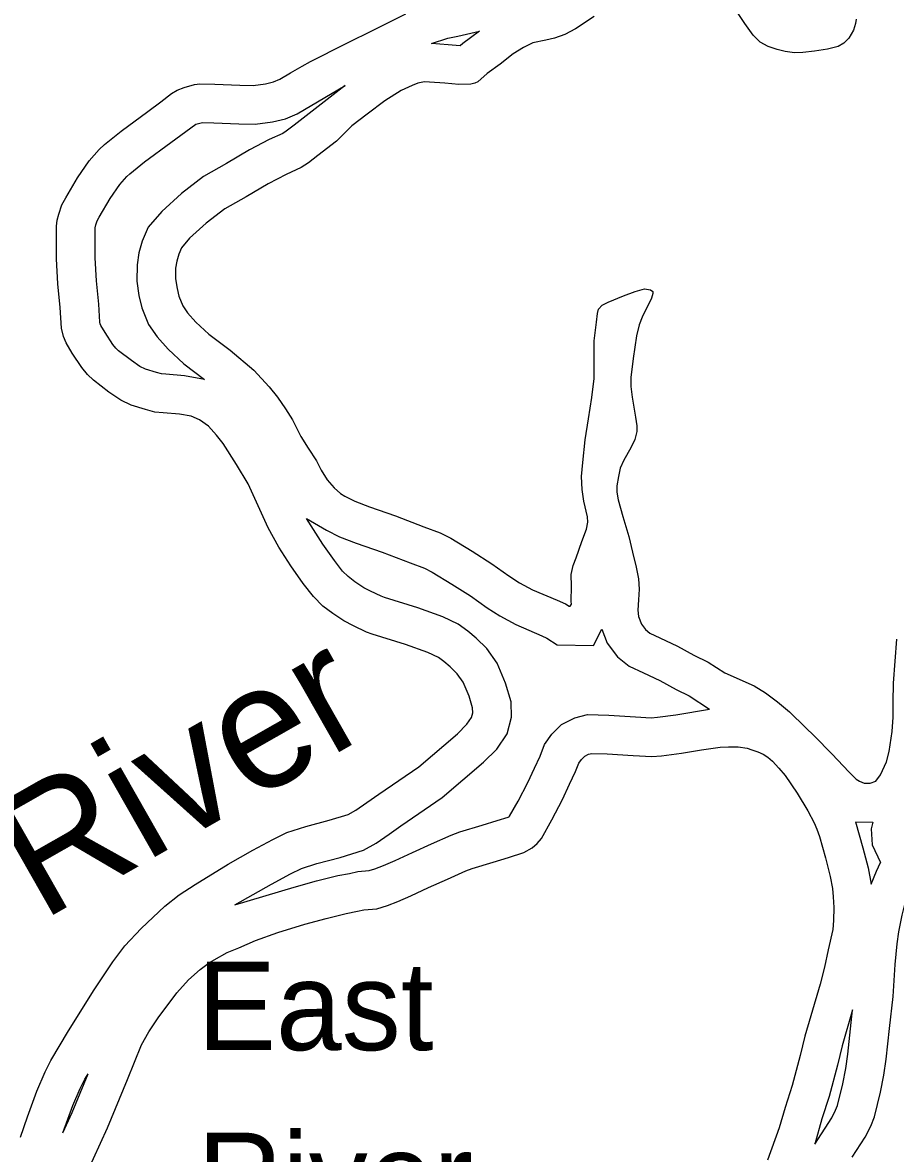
# Model space of a CAD drawing. Extents: x 2104537 to 2336408, y 34176 to 229611.
# Drawn here: x 2139980 to 2141462, y 41128 to 43047 of the extents above; entities that cross this region are included whole.
import ezdxf

# ---------------------------------------------------------------- set-up
doc = ezdxf.new("R2010")
doc.units = 0
for name, color, linetype in [('Exist Hydrographic Buffer Line', 7, 'Continuous'), ('Exist Hydrographic Creek Single Shore', 7, 'Continuous'), ('Exist Hydrographic Island Label', 7, 'Continuous'), ('Exist Hydrographic Island Shore', 7, 'Continuous'), ('Exist Hydrographic River Shore', 7, 'Continuous'), ('Exist Hydrographic River Shore Label', 7, 'Continuous')]:
    doc.layers.add(name, color=color, linetype=linetype)

msp = doc.modelspace()

# ---------------------------------------------------------------- linework, layer by layer
at = {"layer": 'Exist Hydrographic Buffer Line'}
for points in [[(2140674.3, 43011.3), (2140701.9, 43019.9), (2140719, 43023.8), (2140755.6, 43031.9)], [(2140755.6, 43031.9), (2140727.3, 43011.3), (2140722.8, 43007.2), (2140722.7, 43007.2), (2140702.4, 43009), (2140674.3, 43011.3)], [(2140527.9, 42939.6), (2140441, 42872.6), (2140427.5, 42862.1), (2140421.8, 42858.4), (2140398.7, 42848), (2140365.4, 42830.5), (2140326.4, 42807.6), (2140287.4, 42785.2), (2140249.7, 42756.8), (2140216.3, 42726.2), (2140193.2, 42699.2), (2140183.4, 42675.6), (2140177.7, 42656.1), (2140174.4, 42635.5), (2140174.3, 42607.6), (2140177.7, 42583.8)], [(2140274.4, 42874), (2140285.6, 42877), (2140304.7, 42876.7), (2140347, 42874.9), (2140375, 42874.3), (2140404.4, 42878.3), (2140426.4, 42883.3), (2140446.5, 42892), (2140527.9, 42939.6)], [(2140288.9, 42441.3), (2140255.2, 42447.5), (2140223.5, 42449.9), (2140216, 42450.4), (2140207.7, 42452.8), (2140188.8, 42458.8), (2140179.4, 42463.3), (2140165, 42473), (2140143, 42489.9), (2140138.7, 42494), (2140133.6, 42500.3), (2140120.3, 42520.6), (2140113.1, 42532.9), (2140111.9, 42535.6), (2140111.2, 42538.2), (2140109.5, 42568.6), (2140105.4, 42608.6), (2140103.4, 42647.4), (2140103.2, 42696.5), (2140103.5, 42698.6), (2140104.7, 42703.6), (2140107, 42710.5), (2140110.4, 42716.5), (2140129, 42748.1), (2140145.2, 42771.6), (2140157.2, 42785.5), (2140162.2, 42790.2), (2140187.3, 42810.3), (2140231.7, 42842.9), (2140274.4, 42874)], [(2140177.7, 42583.8), (2140182.5, 42562.9), (2140193.8, 42534.3), (2140208.7, 42513.5), (2140227.4, 42492.3), (2140254.1, 42467.8), (2140288.9, 42441.3)], [(2140340.4, 41549.5), (2140402.6, 41584.9), (2140435, 41602.3), (2140453.4, 41611.3), (2140479.4, 41619.6), (2140519, 41630.2), (2140558.9, 41642.5), (2140580.3, 41654.6), (2140602.2, 41669.4), (2140622.3, 41683.8), (2140692.4, 41731.6), (2140762.8, 41791.8), (2140785, 41814), (2140802.7, 41839.8), (2140810, 41867.9), (2140809.4, 41894), (2140800, 41925.7), (2140785.7, 41959.6), (2140768, 41984.5), (2140750.3, 42001.9), (2140735.8, 42014.2), (2140719.5, 42025.9), (2140693.5, 42038.4), (2140650.9, 42053.9), (2140594.6, 42071.4), (2140588.7, 42073.5), (2140570.8, 42081.7), (2140559.6, 42087.7), (2140544.4, 42097.9), (2140532.7, 42106.6), (2140523.2, 42116.1), (2140509.5, 42134), (2140489.7, 42161.7), (2140462, 42205.3)], [(2140462, 42205.3), (2140495.9, 42185.3), (2140518.2, 42174.2), (2140546.6, 42163.5), (2140590.5, 42147.9), (2140638.2, 42129.8), (2140662.6, 42120.7), (2140675.2, 42114.3), (2140708.6, 42093.9), (2140740.4, 42073.8), (2140768.5, 42053.8), (2140790, 42039.8), (2140817.2, 42025.1), (2140861.5, 42006.2), (2140870.1, 42002.4), (2140887.5, 41991), (2140949, 41989.7), (2140963.6, 42017.5)], [(2140963.6, 42017.5), (2140972.5, 41993.9), (2140990.2, 41970.6), (2141010, 41954.6)], [(2141010, 41954.6), (2141034.1, 41943.6), (2141061.9, 41930.3), (2141089.4, 41915.2), (2141111.6, 41904.2), (2141146.4, 41882)], [(2140340.4, 41549.5), (2140441.3, 41580), (2140479.1, 41590.2), (2140515.4, 41599.3), (2140535.1, 41603.1), (2140549.3, 41606.2), (2140568.7, 41607.9), (2140578, 41610.7), (2140592.6, 41616.3), (2140612.5, 41624.8), (2140641.9, 41638.8), (2140674.5, 41653.1), (2140707.4, 41668.1), (2140722.4, 41673.7), (2140760.2, 41685.1), (2140785.8, 41692.7), (2140804.6, 41698.7), (2140806.6, 41699.8), (2140806.8, 41700.1), (2140821.3, 41725.7), (2140837.9, 41757.1), (2140848.9, 41781.7), (2140858.5, 41802.1), (2140866.3, 41822), (2140878.8, 41839.1), (2140895.2, 41855.8), (2140917.5, 41867), (2140938.9, 41872.5), (2140975.5, 41871.8), (2141020.4, 41868.6), (2141047.2, 41867.2), (2141057.9, 41868.1), (2141088.8, 41872), (2141146.4, 41882)], [(2141393.8, 41690.8), (2141423.5, 41690.2)], [(2141393.8, 41690.8), (2141406.2, 41646.6), (2141415.2, 41612.5), (2141420.3, 41584.8)], [(2141423.5, 41690.2), (2141420.7, 41678.9), (2141422.2, 41651.7), (2141436.6, 41621.5)], [(2141420.3, 41584.8), (2141429.4, 41606.6), (2141436.6, 41621.5)], [(2141389.1, 41371.5), (2141371.6, 41310.3), (2141363.5, 41277.5), (2141349.1, 41224.8), (2141337.1, 41186.9), (2141324.8, 41143.8)], [(2141324.8, 41143.8), (2141353.6, 41188.5), (2141360.2, 41201.4), (2141363.5, 41209.5), (2141372.2, 41246.3), (2141377.4, 41272.2), (2141381.1, 41296.3), (2141389.1, 41371.5)], [(2140048.7, 41163.1), (2140065.4, 41209.5), (2140077.8, 41238.3), (2140085.8, 41254), (2140091.3, 41263.3)], [(2140048.7, 41163.1), (2140064.3, 41197.3), (2140091.3, 41263.3)]]:
    msp.add_lwpolyline(points, dxfattribs=at)
at = {"layer": 'Exist Hydrographic Creek Single Shore'}
for points in [[(2140232.9, 42926.3), (2140242.8, 42932), (2140254.7, 42936.7), (2140271.9, 42941.3), (2140280.8, 42942.7), (2140306.7, 42942.2), (2140349, 42940.4), (2140371.3, 42940), (2140392.7, 42942.9), (2140405.9, 42945.9), (2140416.8, 42950.6), (2140434.7, 42961.1), (2140454.6, 42972.9), (2140468.9, 42980.8), (2140528.5, 43010.8), (2140578.5, 43035.4), (2140630.6, 43061.3)], [(2140950.4, 43056.8), (2140918.5, 43036.1), (2140900.6, 43026.6), (2140883.1, 43020.4), (2140868.6, 43016.7), (2140846.5, 43012.2), (2140830.6, 43004.3), (2140812.7, 42993.8), (2140790.7, 42976.2), (2140768.7, 42960.2), (2140752.7, 42945.8), (2140747.7, 42943.6), (2140740.8, 42942.1), (2140720.8, 42941.5), (2140696.9, 42943.6), (2140670.7, 42945.7), (2140662.5, 42945.9), (2140650.9, 42943.8), (2140641.3, 42939.7), (2140622.8, 42931.2), (2140594.9, 42913.7), (2140564.9, 42891.3), (2140539, 42871.2), (2140513.2, 42845.4), (2140481.2, 42820.8), (2140465.6, 42808.6), (2140453.3, 42800.6), (2140427.4, 42789), (2140397.3, 42773.2), (2140359.4, 42750.9), (2140323.6, 42730.3), (2140291.6, 42706.3), (2140263.6, 42680.6), (2140249.8, 42664.4), (2140245.3, 42653.7), (2140241.8, 42641.6), (2140240, 42630.2), (2140240, 42612.1), (2140242.3, 42595.7)], [(2141395.2, 43052.5), (2141393.8, 43045), (2141390.3, 43033.6), (2141382.5, 43019.9), (2141374.4, 43011.9), (2141364.5, 43006.2), (2141346.4, 43001.6), (2141324.6, 42998.1), (2141304.6, 42995.8), (2141290.5, 42995.4), (2141274.7, 42997.4), (2141261, 43000.9), (2141246, 43006.2), (2141232.4, 43013.6), (2141220.5, 43025.3), (2141206.4, 43045.3), (2141192.4, 43065.3)], [(2140744, 41883.8), (2140738.2, 41903.6), (2140728.1, 41927.4), (2140717.9, 41941.7), (2140706, 41953.4), (2140695.3, 41962.5), (2140685.9, 41969.3), (2140668.1, 41977.8), (2140629.9, 41991.7), (2140573.8, 42009.2), (2140564.1, 42012.6), (2140541.6, 42022.9), (2140525.7, 42031.4), (2140506.6, 42044.2), (2140489.8, 42056.7), (2140473.7, 42072.8), (2140456.7, 42095.1), (2140435.3, 42125), (2140415.2, 42156.6), (2140397.2, 42189.1), (2140363.2, 42264.2), (2140343.1, 42296.8), (2140320.9, 42332.3), (2140309.6, 42346.6), (2140295.5, 42361.7), (2140280.6, 42372.5), (2140266.6, 42378.6), (2140246.7, 42382.3), (2140218.8, 42384.5), (2140204.7, 42385.4), (2140188.7, 42390), (2140164.6, 42397.7), (2140146.7, 42406.2), (2140126.6, 42419.7), (2140100.5, 42439.9), (2140090.5, 42449.3), (2140080.5, 42461.6), (2140064.6, 42485.9), (2140054.4, 42503.2), (2140049.7, 42514.1), (2140046, 42527.9), (2140044.1, 42563.4), (2140040, 42603.5), (2140037.8, 42645.6), (2140037.6, 42701.3), (2140039.1, 42711.2), (2140041.6, 42721.6), (2140046.8, 42737.3), (2140053.6, 42749.3), (2140073.6, 42783.3), (2140093.2, 42811.8), (2140110, 42831.2), (2140119.3, 42839.9), (2140147.3, 42862.3), (2140192.9, 42895.9), (2140214.9, 42911.9), (2140232.9, 42926.3)], [(2140242.3, 42595.7), (2140245.3, 42582.5), (2140251.9, 42566), (2140260.2, 42554.3), (2140274.3, 42538.3), (2140296.2, 42518.2), (2140332.4, 42490.6), (2140372.5, 42457), (2140398.5, 42428.6), (2140412.6, 42410.9), (2140426.7, 42391), (2140438.4, 42372.7), (2140452.7, 42344.5), (2140465.1, 42324.6), (2140478.8, 42303), (2140487, 42287.4), (2140496.9, 42270.8), (2140509.1, 42257.5), (2140519.7, 42247.4), (2140527.2, 42243), (2140544.4, 42234.5), (2140569.1, 42225.1), (2140613.1, 42209.5), (2140661.3, 42191.2), (2140689, 42180.8), (2140707.2, 42171.6), (2140743.2, 42149.6), (2140776.9, 42128.3), (2140805.4, 42108), (2140823.6, 42096.2), (2140845.7, 42084.3), (2140887.6, 42066.4), (2140901.6, 42060.2), (2140907.8, 42056.2), (2140909.8, 42056.2), (2140911.8, 42060.1), (2140911.6, 42064.3), (2140911.7, 42090.6), (2140911.5, 42110.3), (2140915, 42125.6), (2140919.6, 42138.7), (2140929.3, 42166.4), (2140937.2, 42186.9), (2140939.4, 42199), (2140938.9, 42208.2), (2140932.9, 42234.5), (2140930, 42254.3), (2140928.8, 42276.3), (2140930.9, 42300.2), (2140934.9, 42338.5), (2140940.5, 42374.5), (2140946.5, 42410.5), (2140950.4, 42442.6), (2140950.3, 42454.7), (2140950.3, 42506.5), (2140954.2, 42538.3), (2140956.1, 42553), (2140957.9, 42560.5), (2140963.9, 42567), (2140973.9, 42572.4), (2141000, 42582.7), (2141019.8, 42590.5), (2141036, 42595.1), (2141046.1, 42593.3), (2141049.7, 42590.6), (2141049.9, 42586.7), (2141047.8, 42579.1), (2141032.1, 42546.6), (2141026.9, 42533.6), (2141022, 42515), (2141016.3, 42476.4), (2141012.4, 42444.6), (2141012.4, 42428.9), (2141014.7, 42410.8), (2141020.6, 42377.2), (2141022.6, 42362.4), (2141022.8, 42352.6), (2141019.2, 42339.5), (2141012.7, 42324.9), (2141000.8, 42304.4), (2140994.7, 42290.8), (2140991.4, 42276.7), (2140988.8, 42260.4), (2140989, 42249.9), (2140991, 42236.7), (2140999.3, 42208.6), (2141009.2, 42174.7), (2141015.2, 42148.3), (2141021.6, 42122.9), (2141025.5, 42103.1), (2141026.5, 42085.1), (2141025.5, 42067), (2141024.5, 42049.7), (2141025.6, 42039.2), (2141030.6, 42025.9), (2141037.6, 42016.6), (2141044.7, 42010.9)], [(2141044.7, 42010.9), (2141062, 42003), (2141091.9, 41988.7), (2141119.8, 41973.4), (2141143.8, 41961.4), (2141172, 41943.5), (2141222.2, 41921.2), (2141241.3, 41909.3), (2141261.7, 41894.2), (2141282, 41877.4), (2141309.1, 41850.6), (2141323.9, 41836.5), (2141354.4, 41805.4), (2141382.4, 41775.3), (2141395.3, 41763), (2141400.5, 41759.6), (2141408.6, 41756.1), (2141418.8, 41755.9), (2141428.7, 41759.7), (2141436.5, 41770.4), (2141446.4, 41792.2), (2141451.3, 41810.1), (2141456.3, 41843.8), (2141458, 41868.4), (2141457.9, 41893.7), (2141458.2, 41925.8), (2141463.9, 42000.2)]]:
    msp.add_lwpolyline(points, dxfattribs=at)
at = {"layer": 'Exist Hydrographic Island Shore'}
for points in [[(2140088.9, 41093.2), (2140124.5, 41171.3), (2140158.3, 41253.6), (2140182.1, 41312.2), (2140194.6, 41334), (2140210.2, 41358.3), (2140241.8, 41400.3), (2140261.6, 41422.3), (2140281.6, 41439.9), (2140297.6, 41451.7), (2140305.6, 41456.5), (2140327.5, 41468.6), (2140347.3, 41477), (2140375.5, 41489), (2140413.5, 41503), (2140459.3, 41516.9), (2140495.6, 41526.7), (2140529.6, 41535.2), (2140548.4, 41538.8), (2140559.2, 41541.2), (2140581.2, 41543.1), (2140599.4, 41548.6), (2140617.3, 41555.5), (2140639.4, 41564.9), (2140669.2, 41579.1), (2140701.3, 41593.3), (2140732.4, 41607.4), (2140743.3, 41611.5), (2140779, 41622.3), (2140805.1, 41630), (2140831.1, 41638.3), (2140845.1, 41646.3), (2140853.4, 41653.6), (2140860.8, 41662.4), (2140878.8, 41694.2), (2140896.9, 41728.3), (2140908.5, 41754.3), (2140918.8, 41776.1), (2140924.3, 41790.1), (2140929, 41796.6), (2140934.4, 41802), (2140940.7, 41805.2), (2140946.6, 41806.7), (2140972.5, 41806.2), (2141016.4, 41803.1), (2141048.2, 41801.5), (2141064.7, 41802.8), (2141098.5, 41807.1), (2141132.5, 41813), (2141164.4, 41817.3), (2141178.2, 41818), (2141194.6, 41817.7), (2141210.3, 41815.7), (2141218.1, 41813), (2141228.2, 41809.5), (2141237, 41805.4), (2141245.1, 41800.3), (2141253.2, 41793.6), (2141264.1, 41781.9), (2141274.7, 41769.2), (2141294.8, 41739.3), (2141312.9, 41709.4), (2141324, 41688.9), (2141328.4, 41677.9), (2141332.7, 41665.7), (2141342.8, 41629.4), (2141351.1, 41598.1), (2141355, 41577.4), (2141356.3, 41563.5), (2141357.3, 41545.5), (2141356.9, 41523.2), (2141355.3, 41507.8), (2141347.7, 41473.5), (2141341.6, 41444.1), (2141333.8, 41415.3), (2141318, 41361.5), (2141308.1, 41327.2), (2141300, 41293.9), (2141286.2, 41243.3), (2141274.3, 41205.8), (2141264.5, 41171.6), (2141244.7, 41116.8)], [(2141388.5, 41121.6), (2141410.5, 41155.6), (2141420, 41174.1), (2141426.2, 41189.8), (2141436.2, 41232.2), (2141442, 41260.7), (2141446.2, 41287.8), (2141451.8, 41340.2), (2141457.7, 41394.2), (2141461.4, 41448.3), (2141464.7, 41483.4), (2141467.4, 41504), (2141472.9, 41532.4), (2141478.9, 41554.6), (2141489.2, 41579.7), (2141498.4, 41598.5), (2141504.9, 41608.3), (2141511.9, 41615.3), (2141518.9, 41620.1)]]:
    msp.add_lwpolyline(points, dxfattribs=at)
at = {"layer": 'Exist Hydrographic River Shore'}
msp.add_lwpolyline([(2139976.6, 41155.4), (2139988.7, 41190.3), (2140004.3, 41233.6), (2140018.4, 41266.2), (2140028.3, 41285.7), (2140058.2, 41335.9), (2140101.8, 41405.6), (2140133.6, 41453.3), (2140153.5, 41480.1), (2140181.6, 41509.8), (2140221.4, 41547.7), (2140245.7, 41566.9), (2140273.3, 41584.5), (2140329.1, 41618.5), (2140370.9, 41642.3), (2140405, 41660.7), (2140428.9, 41672.3), (2140460.9, 41682.5), (2140500.8, 41693.3), (2140532.8, 41703.1), (2140545.8, 41710.4), (2140564.7, 41723.2), (2140584.7, 41737.6), (2140652.5, 41783.9), (2140718.2, 41840), (2140734.3, 41856.1), (2140742.1, 41867.4), (2140744.2, 41875.6), (2140744, 41883.8)], dxfattribs=at)

# ---------------------------------------------------------------- texts
at = {"layer": 'Exist Hydrographic Island Label'}
for s, p in [('East', (2140276.5, 41303.2)), ('River', (2140276.5, 41013.2))]:
    msp.add_text(s, height=150, dxfattribs=at).set_placement(p)
at = {"layer": 'Exist Hydrographic River Shore Label'}
msp.add_text('River', height=210, rotation=29.6562, dxfattribs=at).set_placement((2140012.4, 41521.3))

doc.saveas('drawing.dxf')
